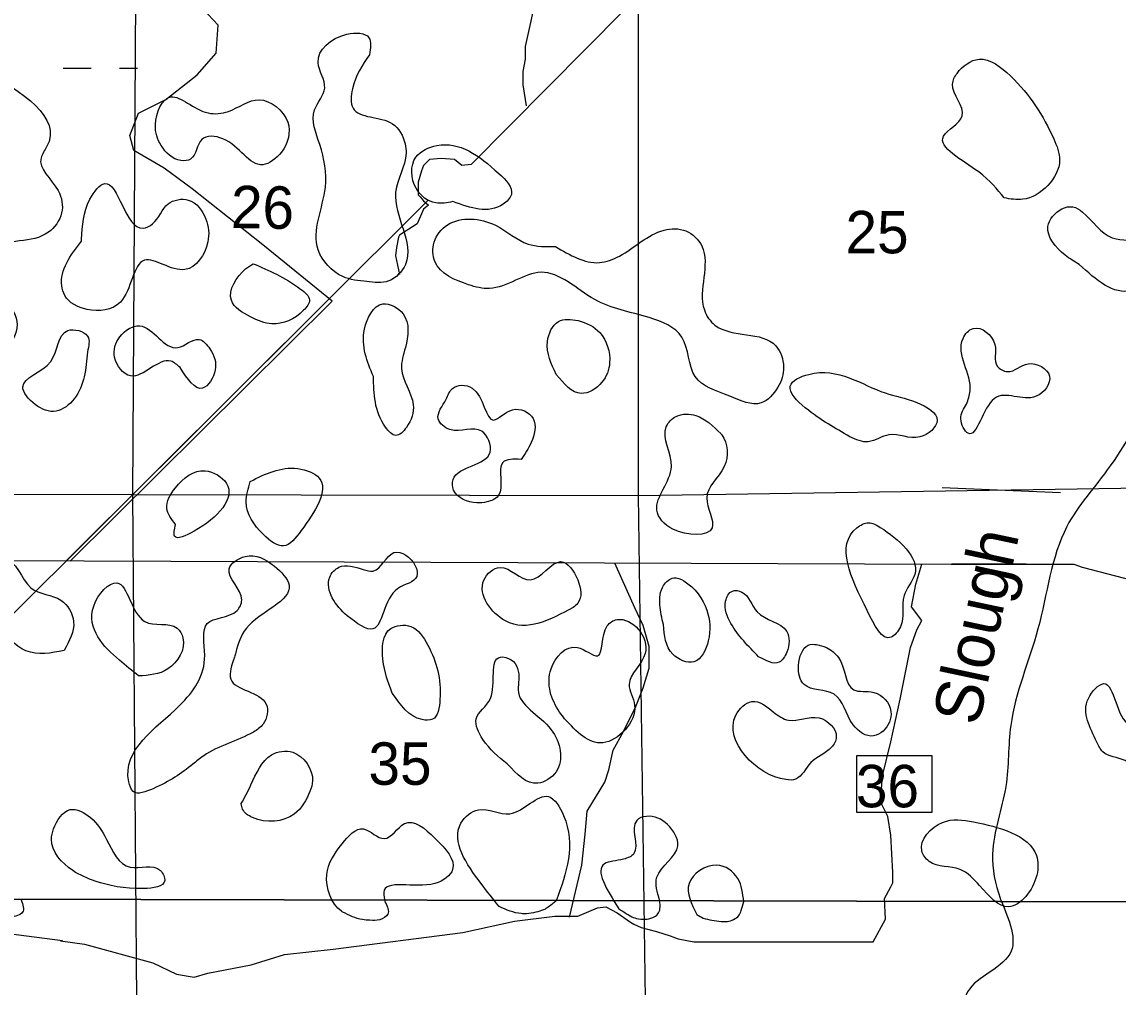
# Model space of a CAD drawing. Extents: x 408847 to 817539, y 923858 to 1151780.
# Drawn here: x 561968 to 573593, y 1013912 to 1024147 of the extents above; entities that cross this region are included whole.
import ezdxf

# ---------------------------------------------------------------- set-up
doc = ezdxf.new("R2010")
doc.units = 0
for name, color, linetype in [('Lakes and Ponds', 7, 'Continuous'), ('Level 42', 7, 'Continuous'), ('Level 43', 7, 'Continuous'), ('Local Roads Paved', 7, 'Continuous'), ('Masks for Text', 7, 'Continuous'), ('Narrow River Creek and Branch and Slough', 7, 'Continuous'), ('Quad Borders', 7, 'Continuous'), ('Section Lines', 7, 'Continuous'), ('Swamps', 7, 'Continuous')]:
    doc.layers.add(name, color=color, linetype=linetype)

msp = doc.modelspace()

# ---------------------------------------------------------------- linework, layer by layer
at = {"layer": 'Lakes and Ponds'}
for p, q in [((567029.373, 1014764.878), (567029.392, 1014764.872)), ((568730.733, 1014831.213), (568730.1630000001, 1014831.758)), ((569622.054, 1014818.838), (569622.054, 1014819.942)), ((565370.835, 1014707.403), (565370.235, 1014707.403))]:
    msp.add_line(p, q, dxfattribs=at)
for points in [[(565652.618, 1023798.9600000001), (565648.165, 1023979.507), (565412.096, 1024015.522), (565109.026, 1023715.126), (565178.8200000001, 1023445.7980000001), (565070.652, 1023214.017), (565125.578, 1022846.5310000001), (565185.769, 1022392.758), (565109.941, 1021729.493), (565369.9230000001, 1021446.5850000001), (565625.866, 1021392.358), (565858.309, 1021400.498), (566034.096, 1021575.5700000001), (565930.514, 1022340.577), (566042.257, 1022754.845), (566031.104, 1022855.22), (565896.709, 1023066.908), (565479.468, 1023232.7590000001), (565473.219, 1023437.389), (565652.618, 1023798.9600000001)], [(561548.3, 1023654.1510000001), (561343.701, 1023678.733), (561319.9180000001, 1023570.77), (561528.5430000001, 1023234.3420000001), (561515.246, 1022789.131), (561794.389, 1022481.662), (561764.637, 1022375.801), (561417.876, 1022098.485), (561280.274, 1021761.618), (561034.993, 1021448.557), (561161.653, 1021117.462), (560966.029, 1020781.53), (560900.001, 1020660.203), (560938.34, 1020557.257), (561055.003, 1020471.1070000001), (561504.747, 1020560.167), (561845.863, 1020737.253), (561908.2880000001, 1021005.1070000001), (561650.43, 1021268.091), (561549.542, 1021339.942), (561443.05, 1021558.3520000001), (561608.232, 1021746.3), (562249.426, 1021916.542), (562388.861, 1022120.956), (562350.723, 1022358.329), (562170.307, 1022706.341), (562230.234, 1022821.748), (561548.3, 1023654.1510000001)], [(572385.33, 1022281.001), (572581.707, 1022265.6510000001), (572972.75, 1022680.696), (572910.406, 1022906.42), (572451.0430000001, 1023573.936), (572117.7440000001, 1023751.861), (571885.129, 1023601.116), (571837.238, 1023487.522), (571939.79, 1023150.797), (571742.137, 1022935.283), (572114.165, 1022556.0920000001), (572385.33, 1022281.001)], [(563724.762, 1023285.993), (563547.757, 1023352.2760000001), (563382.834, 1023057.984), (563445.2440000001, 1022836.272), (563652.759, 1022676.426), (563757.093, 1022692.802), (563874.553, 1022899.577), (564098.833, 1022908), (564522.589, 1022632.31), (564718.895, 1022765.582), (564786.143, 1023083.519), (564483.8420000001, 1023321.137), (564157.618, 1023197.984), (563943.21, 1023181.376), (563724.762, 1023285.993)], [(566536.631, 1022241.386), (567071.243, 1022212.975), (567158.274, 1022316.564), (567023.984, 1022540.285), (566369.483, 1022836.426), (566146.054, 1022711.883), (566147.225, 1022382.941), (566358.22, 1022226.79), (566536.631, 1022241.386)], [(562598.714, 1021822.115), (562390.215, 1021348.463), (562422.552, 1021245.613), (562658.275, 1021097.351), (563011.786, 1021175.9230000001), (563267.206, 1021619.238), (563695.854, 1021520.033), (563938.806, 1021813.068), (563918.773, 1022056.167), (563731.956, 1022257.814), (563519.154, 1022217.103), (563353.578, 1022005.0850000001), (563252.751, 1021958.556), (562846.255, 1022432.604), (562689.47, 1022268.598), (562600.4400000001, 1021842.665), (562598.714, 1021822.115)], [(573179.709, 1021574.8840000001), (573736.598, 1021297.9990000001), (573935.135, 1021445.28), (573950.887, 1021673.758), (573858.724, 1021789.61), (573531.621, 1021857.081), (573213.905, 1022131.063), (573112.7220000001, 1022184.86), (572896.901, 1022081.9990000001), (572849.174, 1021978.434), (573030.3150000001, 1021674.551), (573179.709, 1021574.8840000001)], [(567626.279, 1021765.211), (567336.042, 1021791.637), (566989.201, 1021991.011), (566482.425, 1021995.127), (566338.6, 1021809.767), (566346.852, 1021605.12), (566705.312, 1021359.5210000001), (566925.321, 1021319.626), (567473.68, 1021491.672), (568042.118, 1021204.253), (568619.38, 1021011.03), (568966.151, 1020803.632), (569108.78, 1020385.292), (569473.578, 1020177.7490000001), (569807.503, 1020106.843), (569985.225, 1020273.877), (570045.1460000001, 1020485.993), (569962.953, 1020711.297), (569317.811, 1020931.145), (569205.02, 1021092.5160000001), (569176.81, 1021770.666), (569009.9180000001, 1021930.471), (568777.613, 1021938.375), (568304.49, 1021663.429), (568091.559, 1021594.9600000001), (567626.279, 1021765.211)], [(564421.603, 1021582.4720000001), (564340.389, 1021527.702), (564188.8470000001, 1021195.073), (564392.098, 1021019.245), (564619.032, 1020945.362), (564955.587, 1021088.412), (565017.4500000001, 1021199.775), (564923.254, 1021313.653), (564421.603, 1021582.4720000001)], [(565695.3250000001, 1020386.946), (565824.899, 1019848.371), (565932.3200000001, 1019761.2540000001), (566045.236, 1019846.581), (566117.4180000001, 1020086.677), (565992.523, 1020470.777), (566034.503, 1020693.066), (566009.537, 1021050.2810000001), (565796.107, 1021156.31), (565601.497, 1020889.1290000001), (565695.3250000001, 1020386.946)], [(567634.6240000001, 1020409.301), (567899.304, 1020206.583), (568118.676, 1020325.142), (568200.596, 1020533.068), (568095.179, 1020852.828), (567865.898, 1020979.042), (567657.475, 1020968.701), (567541.468, 1020757.041), (567634.6240000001, 1020409.301)], [(562662.9180000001, 1020647.838), (562663.645, 1020814.359), (562454.487, 1020873.91), (562272.9990000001, 1020545.777), (561976.422, 1020277.684), (562109.417, 1020088.944), (562330.415, 1020019.169), (562522.687, 1020150.5), (562662.9180000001, 1020647.838)], [(563645.176, 1020483.1630000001), (563883.393, 1020262.998), (564018.662, 1020457.447), (563960.254, 1020679.094), (563847.822, 1020779.221), (563620.26, 1020692.6), (563215.7880000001, 1020923.839), (563007.773, 1020808.813), (562950.171, 1020591.041), (563119.047, 1020393.696), (563547.868, 1020549.305), (563645.176, 1020483.1630000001)], [(571985.778, 1020094.278), (571924.501, 1019938.461), (572001.52, 1019784.4230000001), (572280.939, 1020153.725), (572723.596, 1020176.686), (572865.197, 1020391.0970000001), (572639.182, 1020521.145), (572419.688, 1020438.4060000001), (572310.567, 1020496.345), (572286.303, 1020725.468), (572054.944, 1020895.73), (571949.164, 1020791.096), (572024.0920000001, 1020234.11), (571985.778, 1020094.278)], [(570748.86, 1019745.611), (570943.774, 1019694.471), (571162.7660000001, 1019768.908), (571491.096, 1019746.184), (571674.897, 1019921.191), (571458.187, 1020111.486), (571122.518, 1020212.491), (570312.9180000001, 1020409.6070000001), (570115.529, 1020284.853), (570275.806, 1020054.903), (570747.906, 1019746.204), (570748.86, 1019745.611)], [(567262.045, 1019508.106), (567367.986, 1019687.416), (567388.191, 1019939.968), (567170.651, 1020033.996), (566969.394, 1019925.318), (566743.931, 1020262.099), (566533.574, 1020259.796), (566466.488, 1020146.017), (566382.564, 1019938.108), (566505.786, 1019824.789), (566844.167, 1019805.995), (566934.407, 1019584.637), (566541.267, 1019292.995), (566546.326, 1019182.6410000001), (566791.545, 1019046.268), (566899.8150000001, 1019057.4230000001), (567018.5480000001, 1019120.64), (567067.678, 1019475.247), (567262.045, 1019508.106)], [(569378.014, 1019781.4), (569115.234, 1019972.069), (568906.828, 1019963.733), (568801.718, 1019854.275), (568856.178, 1019432.64), (568701.937, 1018968.574), (568872.4720000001, 1018766.621), (569287.28, 1018783.307), (569229.885, 1019096.66), (569415.068, 1019432.11), (569389.911, 1019767.264), (569378.014, 1019781.4)], [(563597.537, 1018816.963), (563587.497, 1018692.7270000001), (563794.4940000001, 1018745.5700000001), (564137.03, 1019253.693), (563911.082, 1019387.752), (563595.909, 1019206.235), (563504.295, 1018989.012), (563597.537, 1018816.963)], [(564389.518, 1019273.7000000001), (564345.889, 1019053.697), (564530.373, 1018709.632), (564742.546, 1018589.84), (564929.3420000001, 1018753.362), (565120.578, 1019310.071), (564894.071, 1019410.03), (564389.518, 1019273.7000000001)], [(570930.517, 1017906.231), (571186.335, 1017622.636), (571283.432, 1017732.16), (571322.34, 1018062.782), (571436.465, 1018288.497), (571070.167, 1018786.876), (570946.392, 1018836.018), (570823.738, 1018782.86), (570930.517, 1017906.231)], [(562414.523, 1017482.1), (562515.9890000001, 1017787.044), (562381.618, 1018013.929), (562063.5700000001, 1018145.4600000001), (561776.292, 1018445.035), (561671.53, 1018402.583), (561706.028, 1018187.339), (561820.785, 1017984.8470000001), (561783.158, 1017764.747), (562010.611, 1017478.176), (562414.523, 1017482.1)], [(564235.5, 1017458.944), (564348.012, 1017717.387), (564801.769, 1018173.556), (564644.996, 1018376.725), (564334.457, 1018478.039), (564166.194, 1018346.321), (564298.855, 1018015.1290000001), (564249.031, 1017905.579), (563932.547, 1017766.218), (563907.053, 1017431.557), (563640.15, 1016898.138), (563100.547, 1016088.216), (563146.922, 1015987.147), (563359.526, 1016015.823), (563782.053, 1016275.867), (563895.573, 1016364.326), (564422.0380000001, 1016616.675), (564525.4890000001, 1016701.284), (564558.951, 1016911.419), (564183.049, 1017176.306), (564220.906, 1017410.447), (564235.5, 1017458.944)], [(565415.996, 1017849.283), (565690.276, 1017709.4010000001), (565952.372, 1018136.488), (566155.805, 1018265.2050000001), (566138.763, 1018379.667), (565913.609, 1018519.888), (565691.56, 1018323.1290000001), (565587.539, 1018340.02), (565329.333, 1018364.181), (565232.269, 1018258.6680000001), (565258.428, 1018039.836), (565415.996, 1017849.283)], [(567814.072, 1017937.723), (567862.107, 1017982.583), (567862.229, 1018229.2810000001), (567683.613, 1018423.278), (567359.424, 1018229.354), (567038.054, 1018362.334), (566866.618, 1018227.34), (567097.261, 1017794.245), (567814.072, 1017937.723)], [(563204.979, 1017211.3960000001), (563516.411, 1017285.365), (563675.9230000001, 1017615.86), (563613.5430000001, 1017717.187), (563270.4990000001, 1017788.9280000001), (562975.025, 1018198.987), (562728.827, 1017952.153), (562773.4890000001, 1017624.386), (563001.633, 1017379.939), (563204.979, 1017211.3960000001)], [(568770.703, 1017755.998), (568869.0750000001, 1017442.898), (569094.731, 1017360.837), (569246.897, 1017584.237), (569231.652, 1017907.275), (568987.938, 1018218.131), (568880.047, 1018251.099), (568773.194, 1018171.7390000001), (568733.355, 1017965.478), (568770.703, 1017755.998)], [(569780.299, 1017415.438), (569998.15, 1017357.5090000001), (570079.189, 1017463.152), (570079.087, 1017683.778), (569764.365, 1017890.914), (569603.914, 1018100.8080000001), (569501.844, 1018111.666), (569430.803, 1018003.936), (569486.87, 1017768.816), (569780.299, 1017415.438)], [(565895.659, 1017027.382), (566212.845, 1016748.4450000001), (566321.045, 1016751.578), (566400.98, 1016961.525), (566271.735, 1017538.206), (566093.152, 1017736.214), (565979.064, 1017747.169), (565878.617, 1017713.888), (565795.677, 1017387.635), (565895.659, 1017027.382)], [(567723.202, 1016756.508), (568127.794, 1016502.237), (568465.764, 1016900.628), (568407.573, 1017121.726), (568576.662, 1017449.284), (568504.761, 1017706.596), (568279.279, 1017808.711), (568174.531, 1017741.3690000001), (568071.647, 1017425.307), (567858.062, 1017513.286), (567579.6680000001, 1017286.9), (567669.871, 1016828.871), (567723.202, 1016756.508)], [(570500.379, 1017513.819), (570306.193, 1017537.524), (570204.189, 1017323.745), (570262.535, 1017120.697), (570580.159, 1017017.832), (570781.689, 1016693.2810000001), (570999.0210000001, 1016575.186), (571099.623, 1016626.5160000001), (571183.5480000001, 1016834.425), (571002.996, 1017036.4600000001), (570788.893, 1017064.273), (570627.5970000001, 1017408.555), (570500.379, 1017513.819)], [(567112.253, 1016279.832), (567438.993, 1016072.599), (567632.359, 1016195.38), (567580.111, 1016641.066), (567229.198, 1017065.11), (567238.144, 1017173.344), (567157.816, 1017382.588), (567041.88, 1017411.609), (566935.937, 1016973.225), (566785.826, 1016755.8250000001), (566856.0700000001, 1016538.6410000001), (567112.253, 1016279.832)], [(573825.21, 1016689.829), (573719.236, 1016695.55), (573440.162, 1017129.422), (573277.506, 1016973.537), (573367.985, 1016510.6020000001), (573430.333, 1016407.27), (573666.942, 1016313.166), (573956.55, 1016033.6190000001), (574268.567, 1016022.5700000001), (574577.9670000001, 1016218.225), (574605.199, 1016536.807), (574504.5750000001, 1016624.7050000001), (574290.692, 1016640.191), (573825.21, 1016689.829)], [(569937.5, 1016828.502), (569710.101, 1016940.661), (569538.561, 1016793.6340000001), (570069.541, 1016111.4), (570173.752, 1016116.571), (570333.5160000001, 1016291.773), (570553.267, 1016454.454), (570604.278, 1016562.3470000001), (570421.742, 1016766.403), (570097.002, 1016740.962), (569937.5, 1016828.502)], [(564294.431, 1015857.207), (564308.561, 1015797.878), (564413.188, 1015709.916), (564856.0750000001, 1015746.9180000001), (565022.111, 1015987.019), (565049.961, 1016098.93), (564840.778, 1016401.258), (564616.202, 1016374.782), (564396.832, 1016055.284), (564294.431, 1015857.207)], [(567029.392, 1014764.872), (566832.917, 1015014.51), (566624.051, 1015650.002), (566809.578, 1015792.904), (567143.745, 1015750.076), (567551.958, 1015931.283), (567712.495, 1015731.417), (567634.5920000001, 1014827.486)], [(562745.071, 1015034.556), (563260.113, 1014956.029), (563481.6410000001, 1015040.741), (563437.365, 1015147.795), (563115.7390000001, 1015183.0750000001), (562864.408, 1015478.057), (562694.09, 1015709.535), (562479.324, 1015793.253), (562303.875, 1015589.42), (562280.06, 1015479.4500000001), (562506.756, 1015146.743), (562745.071, 1015034.556)], [(565370.235, 1014707.403), (565357.983, 1014715.61), (565201.073, 1015103.981), (565364.153, 1015431.589), (565589.862, 1015588.204), (565809.336, 1015486.137), (566025.0480000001, 1015644.84), (566348.248, 1015491.7880000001), (566535.687, 1015159.328), (566346.103, 1015010.442), (565804.409, 1014914.5580000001), (565821.539, 1014810.123)], [(568730.1630000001, 1014831.758), (568702.455, 1015077.545), (568923.676, 1015410.697), (568815.426, 1015634.207), (568589.822, 1015722.284), (568487.285, 1015678.992), (568456.2000000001, 1015326.245), (568347.533, 1015268.963), (568144.773, 1015218.462), (568296.43, 1014742.849)], [(572124.263, 1014987.712), (572432.796, 1014764.039), (572730.458, 1015098.326), (572725.872, 1015307.068), (572059.275, 1015662.916), (571730.9890000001, 1015658.176), (571509.914, 1015356.763), (571588.136, 1015245.149), (571916.944, 1015159.5920000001), (572124.263, 1014987.712)], [(569622.054, 1014819.942), (569559.716, 1015064.5650000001), (569336.564, 1015204.77), (569042.406, 1015008.596), (569125.737, 1014682.9990000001)], [(561961.331, 1014836.514), (561975.354, 1014705.101), (561843.962, 1014649.2390000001), (561695.884, 1014597.76), (561584.006, 1014604.1900000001), (561500.24, 1014644.541), (561452.507, 1014700.767), (561411.052, 1014802.34), (561385.547, 1014883.637)], [(565821.539, 1014810.123), (565848.645, 1014686.049), (565762.48, 1014626.328), (565658.5480000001, 1014620.719), (565578.642, 1014627.028), (565370.835, 1014707.403)], [(567634.5920000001, 1014827.486), (567598.458, 1014796.7590000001), (567498.032, 1014729.8080000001), (567419.366, 1014706.096), (567317.9, 1014689.957), (567263.439, 1014690.676), (567029.373, 1014764.878)], [(568296.43, 1014742.849), (568344.6, 1014714.587), (568418.343, 1014666.268), (568486.179, 1014639.9890000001), (568576.067, 1014631.6410000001), (568658.067, 1014649.343), (568712.172, 1014687.1680000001), (568734.377, 1014743.128), (568730.733, 1014831.213)], [(569125.737, 1014682.9990000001), (569193.58, 1014643.3030000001), (569285.419, 1014622.938), (569383.276, 1014608.555), (569449.7170000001, 1014607.285), (569514.895, 1014629.932), (569571.359, 1014669.889), (569595.554, 1014723.84), (569622.054, 1014818.838)]]:
    msp.add_spline(points, degree=3, dxfattribs=at)
at = {"layer": 'Level 43'}
for p, q in [((571725.3021542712, 1019210.1668857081), (572983.2109146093, 1019157.7233609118)), ((572616.3208594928, 1018397.2922511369), (571830.1278843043, 1018397.2922511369))]:
    msp.add_line(p, q, dxfattribs=at)
at = {"layer": 'Local Roads Paved'}
for p, q in [((562479.3759957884, 1018429.0059400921), (565257.5795278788, 1021187.0365240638)), ((571821.1270877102, 1018394.0662326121), (560058.9362105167, 1018438.0587886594))]:
    msp.add_line(p, q, dxfattribs=at)
for points in [[(565257.58, 1021187.037), (564521.973, 1021781.493), (563774.469, 1022375.393), (563477.666, 1022595.355), (563153.5650000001, 1022783.9330000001), (563111.201, 1022942.4330000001), (563202.849, 1023178.257), (563492.979, 1023323.8840000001), (563827.354, 1023584.064), (564027.302, 1023816.149), (564049.287, 1024113.099), (563785.462, 1024399.05), (563543.623, 1024586.018), (563257.812, 1024739.992), (563004.98, 1024998.459), (562774.134, 1025460.381), (562730.1630000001, 1025559.3640000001), (562477.331, 1025933.301), (562022.879, 1026214.643), (561548.708, 1026475.8420000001)], [(570194.2072280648, 1025680.2323517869), (569820.4553684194, 1025427.2751546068), (569380.7472982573, 1025207.3123744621), (569160.8932631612, 1025086.3328453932), (566731.5061754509, 1022633.747846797), (566632.5718596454, 1022622.7497078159), (566555.6229473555, 1022688.7385418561), (566412.7178245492, 1022699.7366808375), (566291.7981052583, 1022688.7385418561), (566225.8418947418, 1022622.7497078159), (566203.856491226, 1022567.7590127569), (566170.8783859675, 1022446.779483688), (566170.8783859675, 1022391.7887886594), (566170.8783859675, 1022314.8018156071), (566192.8637894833, 1022292.8055375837), (566225.8418947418, 1022248.8129815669), (566280.8054035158, 1022204.8204255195), (566225.8418947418, 1022160.8278695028), (566159.8856842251, 1022006.8539233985), (565973.0097543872, 1021885.8743943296), (565962.0170526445, 1021863.878116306), (565940.0316491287, 1021753.896726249), (565929.0389473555, 1021665.9116141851), (565973.0097543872, 1021468.8784524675)], [(567435.0390877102, 1024479.0085149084), (567303.1266666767, 1023885.1090085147), (567303.1266666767, 1023753.1313404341), (567281.1412631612, 1023621.1536723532), (567281.1412631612, 1023478.1778652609), (567314.1193684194, 1023258.2150851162)], [(562377.2794035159, 1014401.6084780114), (562630.1115438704, 1014368.6140610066), (563355.6298596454, 1014170.6475588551), (563608.462, 1014049.6680297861), (563795.337929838, 1014016.6736127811), (563938.2430526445, 1014060.666168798), (564399.9365263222, 1014148.6512808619), (564751.7029824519, 1014258.632670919), (565268.3599649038, 1014313.6233659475), (566642.447684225, 1014489.5935900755), (567192.0827719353, 1014610.5731191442), (567620.7981403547, 1014665.5638141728), (567862.6375789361, 1014665.5638141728), (568071.4989122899, 1014753.5489262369), (568159.4405263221, 1014764.5470652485), (568280.3602456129, 1014698.5582312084), (568423.2653684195, 1014599.5749801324), (568456.2434736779, 1014577.5787021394), (568533.1923859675, 1014544.5842851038), (568698.0829122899, 1014500.5917290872), (568840.9880350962, 1014456.5991730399), (568928.9296491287, 1014423.6047560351), (569093.8201754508, 1014390.6103389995), (570995.5575789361, 1014390.6103389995), (571127.47, 1014632.5693971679), (571116.4772982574, 1014852.5321773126), (571182.433508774, 1014973.5117063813), (571204.4189122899, 1015017.5042623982), (571204.4189122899, 1015127.4856524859), (571182.433508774, 1015523.4186567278), (571149.4554035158, 1015721.3851588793), (571072.506491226, 1015875.3591049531), (571094.4918947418, 1016150.3125801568), (571182.433508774, 1016513.2511673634), (571281.3678245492, 1016964.1748666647), (571391.2948420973, 1017514.0818170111), (571457.2510526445, 1017701.0501801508), (571512.2145614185, 1017800.033431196), (571402.2875438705, 1017943.0092382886), (571446.2583508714, 1018184.9682964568), (571511.9303627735, 1018395.2226799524)], [(567774.6959649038, 1014654.5656751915), (567906.6083859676, 1015204.4726255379), (567939.586491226, 1015534.4167957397), (567961.5718947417, 1015776.3758539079), (568148.4478245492, 1016084.3237460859), (568192.4186315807, 1016216.3014141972), (568236.3894385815, 1016425.26605533), (568346.3164561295, 1016623.232557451), (568478.2288771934, 1016887.1878936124), (568555.1777894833, 1017085.1543957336), (568621.134, 1017294.1190368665), (568621.134, 1017525.0799560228), (568555.1777894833, 1017745.0427361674), (568467.2361754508, 1017932.0110992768), (568390.2872631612, 1018107.9813234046), (568254.2519962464, 1018407.4069404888)], [(574194.4337894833, 1018107.9813234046), (573216.0833333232, 1018360.9385205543), (573128.1417192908, 1018393.9329375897), (571821.1270877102, 1018394.0662326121)], [(562397.0304210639, 1014401.6084780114), (560704.1543508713, 1014621.5712581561)]]:
    msp.add_lwpolyline(points, dxfattribs=at)
at = {"layer": 'Masks for Text'}
msp.add_line((565227.530039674, 1021210.8775891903), (562434.9476834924, 1018429.1861424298), dxfattribs=at)
msp.add_lwpolyline([(570822.3834870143, 1016367.4600615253), (571617.237314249, 1016367.4600615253), (571617.237314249, 1015762.982953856), (570822.3834870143, 1015762.982953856)], close=True, dxfattribs=at)
at = {"layer": 'Narrow River Creek and Branch and Slough'}
msp.add_line((566280.376, 1022259.513), (558439.941, 1014449.871), dxfattribs=at)
for points in [[(574867.127, 1020553.452), (574344.863, 1020435.466), (573507.997, 1019437.719), (573049.183, 1018795.034), (572743.232, 1017710.48), (572454.273, 1016685.843), (572401.677, 1016040.6240000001), (572261.832, 1015322.573), (572341.97, 1014853.409), (572344.759, 1014845.738), (572349.6410000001, 1014832.488)], [(572349.6410000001, 1014832.488), (572444.005, 1014262.43), (571981.901, 1013828.2880000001), (572015.867, 1013411.748), (571700.006, 1012618.571), (571127.741, 1011740.566), (570525.914, 1010952.786), (570311.622, 1010481.405), (570227.36, 1010017.398), (569937.553, 1008825.736), (569884.996, 1008301.52), (570056.493, 1007379.856), (569934.759, 1006613.758), (569305.447, 1006357.525), (568943.648, 1006381.645), (568509.4890000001, 1006381.645), (568214.951, 1006186.046), (568051.639, 1006073.769), (567909.823, 1005875.882)]]:
    msp.add_spline(points, degree=3, dxfattribs=at)
at = {"layer": 'Quad Borders'}
for p, q in [((574912.8910000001, 1014811.56), (534254.352, 1014912.6780000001)), ((534254.352, 1014912.6780000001), (574912.8910000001, 1014811.56))]:
    msp.add_line(p, q, dxfattribs=at)
at = {"layer": 'Section Lines'}
for p, q in [((563171.848, 1024471.898), (563140.165, 1019135.047)), ((568502.821, 1024437.7930000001), (568501.666, 1019123.149)), ((557675.181, 1019147.174), (563140.1650603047, 1019135.0466805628)), ((568501.666, 1019123.149), (573857.236, 1019204.62)), ((563139.7687439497, 1019135.0475600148), (568501.666, 1019123.149)), ((563139.769, 1019135.0480000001), (563184.464, 1013761.212)), ((568501.666, 1019123.149), (568577.31, 1013778.4400000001))]:
    msp.add_line(p, q, dxfattribs=at)
at = {"layer": 'Swamps'}
msp.add_line((562403.6240000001, 1023655.6410000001), (562703.625, 1023655.6410000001), dxfattribs=at)
msp.add_lwpolyline([(563003.625, 1023655.64), (563192.693, 1023655.64)], dxfattribs=at)

# ---------------------------------------------------------------- texts
at = {"layer": 'Level 42'}
msp.add_text('Slough', height=499.999998, rotation=78.02353611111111, dxfattribs=at).set_placement((572112.983, 1016671.084))
at = {"layer": 'Level 43'}
for s, height, rotation, p in [('26', 450.000882, 359.06173333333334, (564181.252, 1021961.426)), ('25', 450.000918, 359.9999805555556, (570701.852, 1021692.5040000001)), ('35', 450.000852, 359.9999861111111, (565642.753, 1016056.99)), ('36', 450.000846, 359.9999861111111, (570812.606, 1015818.126))]:
    msp.add_text(s, height=height, rotation=rotation, dxfattribs=at).set_placement(p)

doc.saveas('drawing.dxf')
